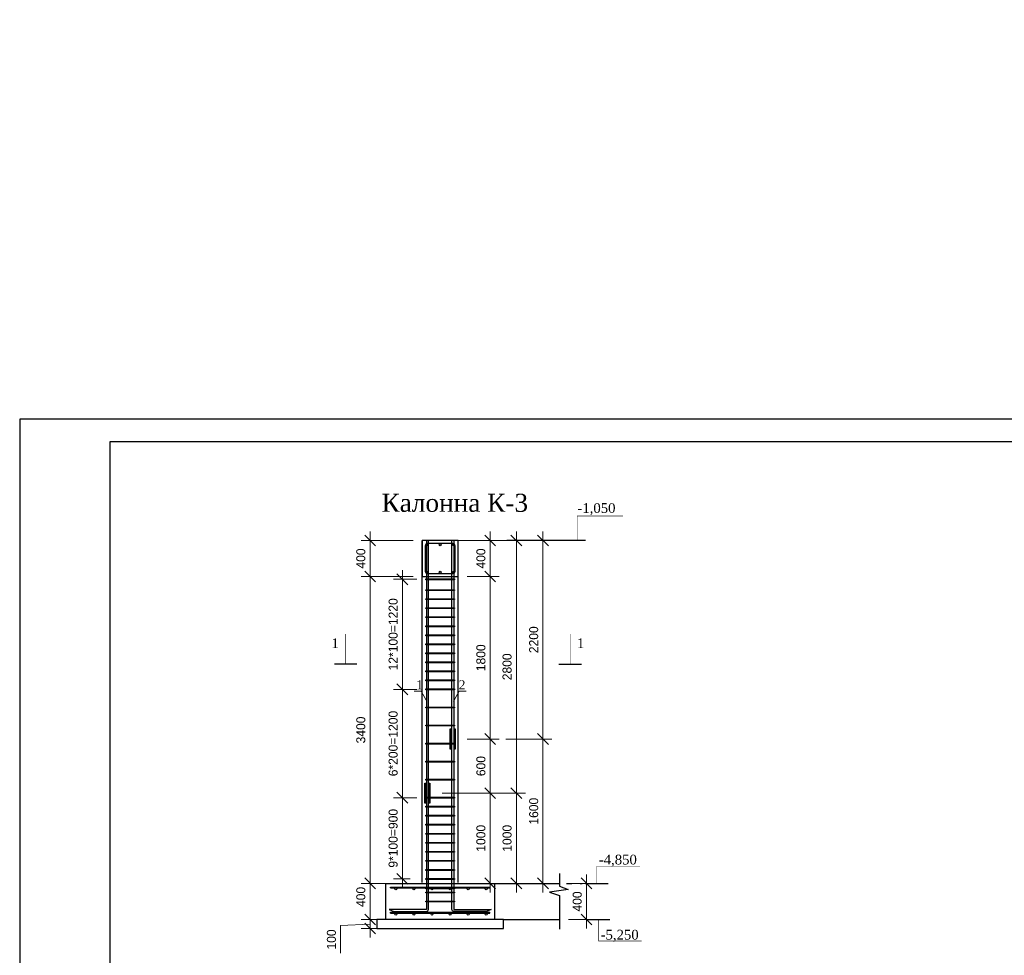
# Model space of a CAD drawing. Header units: millimetres. Extents: x -33345 to 4712671, y -3392 to 121473.
# Tile 497 of 656: x 2377052 to 2398864, y 62320 to 83054. Entities that reach past the tile are written whole.
import ezdxf
from ezdxf import colors
from ezdxf.entities.mleader import LeaderData, LeaderLine
from ezdxf.math import Vec2, Vec3

# ---------------------------------------------------------------- set-up
doc = ezdxf.new("R2010")
doc.units = ezdxf.units.MM
doc.linetypes.add('ACAD_ISO03W100', pattern=[30, 12, -18])
for name, color, linetype, lineweight in [('0.25', 7, 'Continuous', 25), ('ACO-текст', 7, 'Continuous', 20), ('АСО-Текст', 7, 'Continuous', 20)]:
    doc.layers.add(name, color=color, linetype=linetype, lineweight=lineweight)
doc.styles.add('ISOCTEUR', font='isocpeui.ttf')
doc.styles.add('RUSS', font='RUSS.shx', dxfattribs={"width": 0.8, "oblique": 15, "height": 250})
doc.styles.add('SIMPLEX350', font='times.ttf', dxfattribs={"height": 350})
doc.styles.get("Standard").update_dxf_attribs({"font": 'arial.ttf'})
doc.styles.add('WMF-Times New Roman2', font='times.ttf')
doc.styles.add('X-U-RW-01$0$StyleROMANS', font='GOTHIC.TTF')
doc.dimstyles.new('ISO-100', dxfattribs={"dimtxt": 200, "dimasz": 120, "dimexe": 100, "dimexo": 100, "dimgap": 50, "dimtad": 1, "dimdec": 0, "dimtxsty": 'ISOCTEUR', "dimblk": 'OBLIQUE', "dimcen": 0, "dimdle": 100, "dimclrd": 256, "dimadec": 0, "dimazin": 0, "dimtfac": 1, "dimtdec": 0, "dimtmove": 0, "dimatfit": 3, "dimfxl": 1, "dimarcsym": 0})

# ---------------------------------------------------------------- blocks, each defined once
blk = doc.blocks.new('asdfsad')
at = {"layer": 'АСО-Текст', "char_height": 300, "width": 4488.273, "attachment_point": 1, "style": 'RUSS'}
for insert in [(1255520.7, -410085.1), (1261977.5, -411212.6)]:
    blk.add_mtext('\\pi747.65909;Накладки Н1,Н2', dxfattribs=dict(at, insert=insert))
blk = doc.blocks.new('*U655')
at = {"layer": '0.25', "color": 5, "linetype": 'Continuous', "lineweight": 25, "ltscale": 100}
blk.add_lwpolyline([(-42000, 0), (0, 0), (0, 29700), (-42000, 29700), (-42000, 0)], dxfattribs=at)
at = {"layer": '0.25', "color": 7, "linetype": 'Continuous', "lineweight": 30, "ltscale": 100}
blk.add_lwpolyline([(-40000, 500), (-500, 500), (-500, 29200), (-40000, 29200), (-40000, 500)], dxfattribs=at)
blk = doc.blocks.new('_Oblique')
at = {"color": 0, "linetype": 'ByBlock', "lineweight": -2}
blk.add_line((-0.5, -0.5), (0.5, 0.5), dxfattribs=at)
blk = doc.blocks.new('*D981')
at = {"color": 0, "lineweight": -2, "transparency": 16777216}
for p, q in [((2344855, 1463064), (2344679, 1463064)), ((2344855, 1462964), (2344679, 1462964))]:
    blk.add_line(p, q, dxfattribs=at)
at = {"lineweight": -2, "transparency": 16777216}
for p, q in [((2344779, 1463164), (2344779, 1462864)), ((2344779, 1463014), (2344452, 1462997)), ((2344452, 1462997), (2344452, 1462690))]:
    blk.add_line(p, q, dxfattribs=at)
at = {"layer": 'Defpoints', "color": 0, "lineweight": 30, "transparency": 16777216}
for p in [(2344955, 1463064), (2344779, 1462964), (2344955, 1462964)]:
    blk.add_point(p, dxfattribs=at)
at = {"lineweight": -2, "transparency": 16777216, "xscale": 120, "yscale": 120, "zscale": 120}
for p, rotation in [((2344779, 1463064), 90), ((2344779, 1462964), 270)]:
    blk.add_blockref('_Oblique', p, dxfattribs=dict(at, rotation=rotation))
at = {"color": 0, "transparency": 16777216, "insert": (2344350, 1462843), "char_height": 100, "attachment_point": 5, "rotation": 90, "style": 'X-U-RW-01$0$StyleROMANS'}
blk.add_mtext('100', dxfattribs=at)
blk = doc.blocks.new('*D982')
at = {"lineweight": -2, "transparency": 16777216}
blk.add_line((2344779, 1462964), (2344779, 1463564), dxfattribs=at)
at = {"color": 0, "lineweight": -2, "transparency": 16777216}
for p, q in [((2344955, 1463464), (2344679, 1463464)), ((2344855, 1463064), (2344679, 1463064))]:
    blk.add_line(p, q, dxfattribs=at)
at = {"layer": 'Defpoints', "color": 0, "lineweight": 30, "transparency": 16777216}
for p in [(2344779, 1463464), (2345055, 1463464), (2344955, 1463064)]:
    blk.add_point(p, dxfattribs=at)
at = {"lineweight": -2, "transparency": 16777216, "xscale": 120, "yscale": 120, "zscale": 120}
for p, rotation in [((2344779, 1463464), 90), ((2344779, 1463064), 270)]:
    blk.add_blockref('_Oblique', p, dxfattribs=dict(at, rotation=rotation))
at = {"color": 0, "transparency": 16777216, "insert": (2344676, 1463314), "char_height": 100, "attachment_point": 5, "rotation": 90, "style": 'X-U-RW-01$0$StyleROMANS'}
blk.add_mtext('400', dxfattribs=at)
blk = doc.blocks.new('*D983')
at = {"lineweight": -2, "transparency": 16777216}
blk.add_line((2347175, 1462964), (2347175, 1463564), dxfattribs=at)
at = {"color": 0, "lineweight": -2, "transparency": 16777216}
for p, q in [((2346976, 1463464), (2347275, 1463464)), ((2346976, 1463064), (2347275, 1463064))]:
    blk.add_line(p, q, dxfattribs=at)
at = {"layer": 'Defpoints', "color": 0, "lineweight": 30, "transparency": 16777216}
for p in [(2346876, 1463464), (2347175, 1463464), (2346876, 1463064)]:
    blk.add_point(p, dxfattribs=at)
at = {"lineweight": -2, "transparency": 16777216, "xscale": 120, "yscale": 120, "zscale": 120}
for p, rotation in [((2347175, 1463464), 90), ((2347175, 1463064), 270)]:
    blk.add_blockref('_Oblique', p, dxfattribs=dict(at, rotation=rotation))
at = {"color": 0, "transparency": 16777216, "insert": (2347073, 1463264), "char_height": 100, "attachment_point": 5, "rotation": 90, "style": 'X-U-RW-01$0$StyleROMANS'}
blk.add_mtext('400', dxfattribs=at)
blk = doc.blocks.new('*D984')
at = {"lineweight": -2, "transparency": 16777216}
blk.add_line((2346109, 1464964), (2346109, 1466964), dxfattribs=at)
at = {"color": 0, "lineweight": -2, "transparency": 16777216}
for p, q in [((2345855, 1466864), (2346209, 1466864)), ((2345855, 1465064), (2346209, 1465064))]:
    blk.add_line(p, q, dxfattribs=at)
at = {"layer": 'Defpoints', "color": 0, "lineweight": 30, "transparency": 16777216}
for p in [(2345755, 1466864), (2346109, 1466864), (2345755, 1465064)]:
    blk.add_point(p, dxfattribs=at)
at = {"lineweight": -2, "transparency": 16777216, "xscale": 120, "yscale": 120, "zscale": 120}
for p, rotation in [((2346109, 1466864), 90), ((2346109, 1465064), 270)]:
    blk.add_blockref('_Oblique', p, dxfattribs=dict(at, rotation=rotation))
at = {"color": 0, "transparency": 16777216, "insert": (2346006, 1465964), "char_height": 100, "attachment_point": 5, "rotation": 90, "style": 'X-U-RW-01$0$StyleROMANS'}
blk.add_mtext('1800', dxfattribs=at)
blk = doc.blocks.new('*D985')
at = {"lineweight": -2, "transparency": 16777216}
blk.add_line((2344779, 1463364), (2344779, 1466964), dxfattribs=at)
at = {"color": 0, "lineweight": -2, "transparency": 16777216}
for p, q in [((2345255, 1466864), (2344679, 1466864)), ((2344955, 1463464), (2344679, 1463464))]:
    blk.add_line(p, q, dxfattribs=at)
at = {"layer": 'Defpoints', "color": 0, "lineweight": 30, "transparency": 16777216}
for p in [(2344779, 1466864), (2345355, 1466864), (2345055, 1463464)]:
    blk.add_point(p, dxfattribs=at)
at = {"lineweight": -2, "transparency": 16777216, "xscale": 120, "yscale": 120, "zscale": 120}
for p, rotation in [((2344779, 1466864), 90), ((2344779, 1463464), 270)]:
    blk.add_blockref('_Oblique', p, dxfattribs=dict(at, rotation=rotation))
at = {"color": 0, "transparency": 16777216, "insert": (2344676, 1465164), "char_height": 100, "attachment_point": 5, "rotation": 90, "style": 'X-U-RW-01$0$StyleROMANS'}
blk.add_mtext('3400', dxfattribs=at)
blk = doc.blocks.new('*D986')
at = {"lineweight": -2, "transparency": 16777216}
blk.add_line((2344779, 1466764), (2344779, 1467364), dxfattribs=at)
at = {"color": 0, "lineweight": -2, "transparency": 16777216}
for p, q in [((2345255, 1467264), (2344679, 1467264)), ((2345255, 1466864), (2344679, 1466864))]:
    blk.add_line(p, q, dxfattribs=at)
at = {"layer": 'Defpoints', "color": 0, "lineweight": 30, "transparency": 16777216}
for p in [(2344779, 1467264), (2345355, 1467264), (2345355, 1466864)]:
    blk.add_point(p, dxfattribs=at)
at = {"lineweight": -2, "transparency": 16777216, "xscale": 120, "yscale": 120, "zscale": 120}
for p, rotation in [((2344779, 1467264), 90), ((2344779, 1466864), 270)]:
    blk.add_blockref('_Oblique', p, dxfattribs=dict(at, rotation=rotation))
at = {"color": 0, "transparency": 16777216, "insert": (2344676, 1467064), "char_height": 100, "attachment_point": 5, "rotation": 90, "style": 'X-U-RW-01$0$StyleROMANS'}
blk.add_mtext('400', dxfattribs=at)
blk = doc.blocks.new('*D987')
at = {"lineweight": -2, "transparency": 16777216}
blk.add_line((2346109, 1463364), (2346109, 1464564), dxfattribs=at)
at = {"color": 0, "lineweight": -2, "transparency": 16777216}
for p, q in [((2345815, 1464464), (2346209, 1464464)), ((2345815, 1463464), (2346209, 1463464))]:
    blk.add_line(p, q, dxfattribs=at)
at = {"layer": 'Defpoints', "color": 0, "lineweight": 30, "transparency": 16777216}
for p in [(2345715, 1464464), (2346109, 1464464), (2345715, 1463464)]:
    blk.add_point(p, dxfattribs=at)
at = {"lineweight": -2, "transparency": 16777216, "xscale": 120, "yscale": 120, "zscale": 120}
for p, rotation in [((2346109, 1464464), 90), ((2346109, 1463464), 270)]:
    blk.add_blockref('_Oblique', p, dxfattribs=dict(at, rotation=rotation))
at = {"color": 0, "transparency": 16777216, "insert": (2346006, 1463964), "char_height": 100, "attachment_point": 5, "rotation": 90, "style": 'X-U-RW-01$0$StyleROMANS'}
blk.add_mtext('1000', dxfattribs=at)
blk = doc.blocks.new('*D988')
at = {"lineweight": -2, "transparency": 16777216}
blk.add_line((2346109, 1464364), (2346109, 1465164), dxfattribs=at)
at = {"color": 0, "lineweight": -2, "transparency": 16777216}
for p, q in [((2345855, 1465064), (2346209, 1465064)), ((2345815, 1464464), (2346209, 1464464))]:
    blk.add_line(p, q, dxfattribs=at)
at = {"layer": 'Defpoints', "color": 0, "lineweight": 30, "transparency": 16777216}
for p in [(2345755, 1465064), (2346109, 1465064), (2345715, 1464464)]:
    blk.add_point(p, dxfattribs=at)
at = {"lineweight": -2, "transparency": 16777216, "xscale": 120, "yscale": 120, "zscale": 120}
for p, rotation in [((2346109, 1465064), 90), ((2346109, 1464464), 270)]:
    blk.add_blockref('_Oblique', p, dxfattribs=dict(at, rotation=rotation))
at = {"color": 0, "transparency": 16777216, "insert": (2346006, 1464764), "char_height": 100, "attachment_point": 5, "rotation": 90, "style": 'X-U-RW-01$0$StyleROMANS'}
blk.add_mtext('600', dxfattribs=at)
blk = doc.blocks.new('*D989')
at = {"lineweight": -2, "transparency": 16777216}
blk.add_line((2345136, 1463414), (2345136, 1464514), dxfattribs=at)
at = {"color": 0, "lineweight": -2, "transparency": 16777216}
for p, q in [((2345295, 1464414), (2345036, 1464414)), ((2345223, 1463514), (2345036, 1463514))]:
    blk.add_line(p, q, dxfattribs=at)
at = {"layer": 'Defpoints', "color": 0, "lineweight": 30, "transparency": 16777216}
for p in [(2345136, 1464414), (2345395, 1464414), (2345323, 1463514)]:
    blk.add_point(p, dxfattribs=at)
at = {"lineweight": -2, "transparency": 16777216, "xscale": 120, "yscale": 120, "zscale": 120}
for p, rotation in [((2345136, 1464414), 90), ((2345136, 1463514), 270)]:
    blk.add_blockref('_Oblique', p, dxfattribs=dict(at, rotation=rotation))
at = {"color": 0, "transparency": 16777216, "insert": (2345034, 1463964), "char_height": 100, "attachment_point": 5, "rotation": 90, "style": 'X-U-RW-01$0$StyleROMANS'}
blk.add_mtext('9*100=900', dxfattribs=at)
blk = doc.blocks.new('*D990')
at = {"lineweight": -2, "transparency": 16777216}
blk.add_line((2346109, 1466764), (2346109, 1467364), dxfattribs=at)
at = {"color": 0, "lineweight": -2, "transparency": 16777216}
for p, q in [((2345855, 1467264), (2346209, 1467264)), ((2345855, 1466864), (2346209, 1466864))]:
    blk.add_line(p, q, dxfattribs=at)
at = {"layer": 'Defpoints', "color": 0, "lineweight": 30, "transparency": 16777216}
for p in [(2345755, 1467264), (2346109, 1467264), (2345755, 1466864)]:
    blk.add_point(p, dxfattribs=at)
at = {"lineweight": -2, "transparency": 16777216, "xscale": 120, "yscale": 120, "zscale": 120}
for p, rotation in [((2346109, 1467264), 90), ((2346109, 1466864), 270)]:
    blk.add_blockref('_Oblique', p, dxfattribs=dict(at, rotation=rotation))
at = {"color": 0, "transparency": 16777216, "insert": (2346006, 1467064), "char_height": 100, "attachment_point": 5, "rotation": 90, "style": 'X-U-RW-01$0$StyleROMANS'}
blk.add_mtext('400', dxfattribs=at)
blk = doc.blocks.new('*D991')
at = {"lineweight": -2, "transparency": 16777216}
blk.add_line((2346693, 1463364), (2346693, 1465164), dxfattribs=at)
at = {"color": 0, "lineweight": -2, "transparency": 16777216}
for p, q in [((2346281, 1465064), (2346793, 1465064)), ((2346485, 1463464), (2346793, 1463464))]:
    blk.add_line(p, q, dxfattribs=at)
at = {"layer": 'Defpoints', "color": 0, "lineweight": 30, "transparency": 16777216}
for p in [(2346181, 1465064), (2346693, 1465064), (2346385, 1463464)]:
    blk.add_point(p, dxfattribs=at)
at = {"lineweight": -2, "transparency": 16777216, "xscale": 120, "yscale": 120, "zscale": 120}
for p, rotation in [((2346693, 1465064), 90), ((2346693, 1463464), 270)]:
    blk.add_blockref('_Oblique', p, dxfattribs=dict(at, rotation=rotation))
at = {"color": 0, "transparency": 16777216, "insert": (2346591, 1464264), "char_height": 100, "attachment_point": 5, "rotation": 90, "style": 'X-U-RW-01$0$StyleROMANS'}
blk.add_mtext('1600', dxfattribs=at)
blk = doc.blocks.new('*D992')
at = {"lineweight": -2, "transparency": 16777216}
blk.add_line((2346693, 1464964), (2346693, 1467364), dxfattribs=at)
at = {"color": 0, "lineweight": -2, "transparency": 16777216}
for p, q in [((2345741, 1467264), (2346793, 1467264)), ((2346485, 1465064), (2346793, 1465064))]:
    blk.add_line(p, q, dxfattribs=at)
at = {"layer": 'Defpoints', "color": 0, "lineweight": 30, "transparency": 16777216}
for p in [(2345641, 1467264), (2346693, 1467264), (2346385, 1465064)]:
    blk.add_point(p, dxfattribs=at)
at = {"lineweight": -2, "transparency": 16777216, "xscale": 120, "yscale": 120, "zscale": 120}
for p, rotation in [((2346693, 1467264), 90), ((2346693, 1465064), 270)]:
    blk.add_blockref('_Oblique', p, dxfattribs=dict(at, rotation=rotation))
at = {"color": 0, "transparency": 16777216, "insert": (2346591, 1466164), "char_height": 100, "attachment_point": 5, "rotation": 90, "style": 'X-U-RW-01$0$StyleROMANS'}
blk.add_mtext('2200', dxfattribs=at)
blk = doc.blocks.new('*D980')
at = {"lineweight": -2, "transparency": 16777216}
blk.add_line((2345136, 1464314), (2345136, 1465714), dxfattribs=at)
at = {"color": 0, "lineweight": -2, "transparency": 16777216}
for p, q in [((2345295, 1465614), (2345036, 1465614)), ((2345295, 1464414), (2345036, 1464414))]:
    blk.add_line(p, q, dxfattribs=at)
at = {"layer": 'Defpoints', "color": 0, "lineweight": 30, "transparency": 16777216}
for p in [(2345136, 1465614), (2345395, 1465614, 0), (2345395, 1464414, 0)]:
    blk.add_point(p, dxfattribs=at)
at = {"lineweight": -2, "transparency": 16777216, "xscale": 120, "yscale": 120, "zscale": 120}
for p, rotation in [((2345136, 1465614), 90), ((2345136, 1464414), 270)]:
    blk.add_blockref('_Oblique', p, dxfattribs=dict(at, rotation=rotation))
at = {"color": 0, "transparency": 16777216, "insert": (2345034, 1465014), "char_height": 100, "attachment_point": 5, "rotation": 90, "style": 'X-U-RW-01$0$StyleROMANS'}
blk.add_mtext('6*200=1200', dxfattribs=at)
blk = doc.blocks.new('*D995')
at = {"lineweight": -2, "transparency": 16777216}
blk.add_line((2345136, 1465514), (2345136, 1466934), dxfattribs=at)
at = {"color": 0, "lineweight": -2, "transparency": 16777216}
for p, q in [((2345295, 1466834), (2345036, 1466834)), ((2345295, 1465614), (2345036, 1465614))]:
    blk.add_line(p, q, dxfattribs=at)
at = {"layer": 'Defpoints', "color": 0, "lineweight": 30, "transparency": 16777216}
for p in [(2345136, 1466834), (2345395, 1466834, 0), (2345395, 1465614, 0)]:
    blk.add_point(p, dxfattribs=at)
at = {"lineweight": -2, "transparency": 16777216, "xscale": 120, "yscale": 120, "zscale": 120}
for p, rotation in [((2345136, 1466834), 90), ((2345136, 1465614), 270)]:
    blk.add_blockref('_Oblique', p, dxfattribs=dict(at, rotation=rotation))
at = {"color": 0, "transparency": 16777216, "insert": (2345034, 1466224), "char_height": 100, "attachment_point": 5, "rotation": 90, "style": 'X-U-RW-01$0$StyleROMANS'}
blk.add_mtext('12*100=1220', dxfattribs=at)
blk = doc.blocks.new('*D993')
at = {"lineweight": -2, "transparency": 16777216}
blk.add_line((2346399, 1464364), (2346399, 1467364), dxfattribs=at)
at = {"color": 0, "lineweight": -2, "transparency": 16777216}
for p, q in [((2345406, 1467264), (2346499, 1467264)), ((2345577, 1464464), (2346499, 1464464))]:
    blk.add_line(p, q, dxfattribs=at)
at = {"layer": 'Defpoints', "color": 0, "lineweight": 30, "transparency": 16777216}
for p in [(2345306, 1467264, 0), (2346399, 1467264), (2345477, 1464464, 0)]:
    blk.add_point(p, dxfattribs=at)
at = {"lineweight": -2, "transparency": 16777216, "xscale": 120, "yscale": 120, "zscale": 120}
for p, rotation in [((2346399, 1467264), 90), ((2346399, 1464464), 270)]:
    blk.add_blockref('_Oblique', p, dxfattribs=dict(at, rotation=rotation))
at = {"color": 0, "transparency": 16777216, "insert": (2346296, 1465864), "char_height": 100, "attachment_point": 5, "rotation": 90, "style": 'X-U-RW-01$0$StyleROMANS'}
blk.add_mtext('2800', dxfattribs=at)
blk = doc.blocks.new('*D994')
at = {"lineweight": -2, "transparency": 16777216}
blk.add_line((2346399, 1463364), (2346399, 1464564), dxfattribs=at)
at = {"color": 0, "lineweight": -2, "transparency": 16777216}
for p, q in [((2346106, 1464464), (2346499, 1464464)), ((2346105, 1463464), (2346499, 1463464))]:
    blk.add_line(p, q, dxfattribs=at)
at = {"layer": 'Defpoints', "color": 0, "lineweight": 30, "transparency": 16777216}
for p in [(2346006, 1464464), (2346399, 1464464), (2346005, 1463464)]:
    blk.add_point(p, dxfattribs=at)
at = {"lineweight": -2, "transparency": 16777216, "xscale": 120, "yscale": 120, "zscale": 120}
for p, rotation in [((2346399, 1464464), 90), ((2346399, 1463464), 270)]:
    blk.add_blockref('_Oblique', p, dxfattribs=dict(at, rotation=rotation))
at = {"color": 0, "transparency": 16777216, "insert": (2346296, 1463964), "char_height": 100, "attachment_point": 5, "rotation": 90, "style": 'X-U-RW-01$0$StyleROMANS'}
blk.add_mtext('1000', dxfattribs=at)
blk = doc.blocks.new('цыуп')
at = {"color": 106}
for p, q in [((2345354.5, 1463474, 0), (2345354.5, 1467263.6, 0)), ((2345754.5, 1463474, 0), (2345754.5, 1467263.6, 0)), ((2345004.4, 1463423.6, 0), (2346104.4, 1463423.6, 0)), ((2345004.4, 1463413.6, 0), (2345004.4, 1463423.6, 0)), ((2345004.4, 1463413.6, 0), (2346104.4, 1463413.6, 0)), ((2345754.5, 1463463.6, 0), (2346875.8, 1463463.6, 0)), ((2346104.4, 1463413.6, 0), (2346104.4, 1463423.6, 0)), ((2345004.5, 1463143.6, 0), (2346104.5, 1463143.6, 0)), ((2345004.5, 1463133.6, 0), (2345004.5, 1463143.6, 0)), ((2345004.5, 1463133.6, 0), (2346104.5, 1463133.6, 0)), ((2346104.5, 1463133.6, 0), (2346104.5, 1463143.6, 0)), ((2346254.5, 1463063.6, 0), (2346875.8, 1463063.6, 0))]:
    blk.add_line(p, q, dxfattribs=at)
at = {"color": 106, "lineweight": 30}
for p, q in [((2347165.3, 1467263.6, 0), (2346294.4, 1467263.6, 0)), ((2344633.2, 1465894.6, 0), (2344383.2, 1465894.6, 0)), ((2346868.6, 1465894.6, 0), (2347118.6, 1465894.6, 0)), ((2347164.7, 1463463.6, 0), (2347414.7, 1463463.6, 0)), ((2347184.8, 1463063.6, 0), (2347434.8, 1463063.6, 0))]:
    blk.add_line(p, q, dxfattribs=at)
at = {"color": 106, "linetype": 'ACAD_ISO03W100', "ltscale": 5}
blk.add_line((2345754.5, 1463463.6, 0), (2347125.7, 1463463.6, 0), dxfattribs=at)
at = {"color": 106, "elevation": 0}
for points in [[(2347071.4, 1467263.6, 0, 81, 0), (2347071.4, 1467373.7, 5.4, 5.4, 0), (2347071.4, 1467535, 5.4, 5.4, 0), (2347581.4, 1467535, 5.4, 5.4, 0)], [(2344508.2, 1465894.6, 0, 81, 0), (2344508.2, 1466004.7, 5.4, 5.4, 0), (2344508.2, 1466228.9, 5.4, 5.4, 0)], [(2346993.6, 1465894.6, 0, 81, 0), (2346993.6, 1466004.7, 5.4, 5.4, 0), (2346993.6, 1466228.9, 5.4, 5.4, 0)], [(2347289.7, 1463463.6, 0, 81, 0), (2347289.7, 1463573.7, 5.4, 5.4, 0), (2347289.7, 1463655.2, 5.4, 5.4, 0), (2347768, 1463655.2, 5.4, 5.4, 0)], [(2347309.8, 1463063.6, 0, 81, 0), (2347309.8, 1462953.6, 5.4, 5.4, 0), (2347309.8, 1462826.1, 5.4, 5.4, 0), (2347788.1, 1462826.1, 5.4, 5.4, 0)]]:
    blk.add_lwpolyline(points, format="xyseb", dxfattribs=at)
at = {"elevation": 0}
for points in [[(2345404.5, 1467263.6), (2345404.5, 1463174), (2344989.4, 1463174), (2345041, 1463154), (2345404.5, 1463154, 0.4142136), (2345424.5, 1463174), (2345424.5, 1467263.6)], [(2345704.5, 1467263.6), (2345704.5, 1463174), (2346119.7, 1463174), (2346068, 1463154), (2345704.5, 1463154, -0.4142136), (2345684.5, 1463174), (2345684.5, 1467263.6)]]:
    blk.add_lwpolyline(points, format="xyb", dxfattribs=at)
at = {"color": 106, "lineweight": 30, "elevation": 0}
for points in [[(2345754.5, 1467263.6), (2345354.5, 1467263.6), (2345354.5, 1466863.6), (2345754.5, 1466863.6)], [(2345666.1, 1465175.8), (2345677.1, 1465175.8), (2345677.1, 1464951.7), (2345666.1, 1464951.7)], [(2345709.9, 1465175.8), (2345721, 1465175.8), (2345721, 1464951.7), (2345709.9, 1464951.7)], [(2345386.1, 1464575.8), (2345397.1, 1464575.8), (2345397.1, 1464351.7), (2345386.1, 1464351.7)], [(2345429.9, 1464575.8), (2345441, 1464575.8), (2345441, 1464351.7), (2345429.9, 1464351.7)], [(2344954.5, 1463463.6), (2346154.5, 1463463.6), (2346154.5, 1463063.6), (2344954.5, 1463063.6)]]:
    blk.add_lwpolyline(points, close=True, dxfattribs=at)
at = {"color": 222, "true_color": 0xde218f, "elevation": 0}
blk.add_lwpolyline([(2345719.5, 1467203.6, 0.4142136), (2345694.5, 1467228.6), (2345414.5, 1467228.6, 0.4142136), (2345389.5, 1467203.6), (2345389.5, 1466923.6, 0.4142136), (2345414.5, 1466898.6), (2345694.5, 1466898.6, 0.4142136), (2345719.5, 1466923.6)], format="xyb", close=True, dxfattribs=at)
at = {"elevation": 0}
for points in [[(2345394.5, 1466838.6), (2345714.5, 1466838.6), (2345714.5, 1466828.6), (2345394.5, 1466828.6)], [(2345394.5, 1466718.6), (2345714.5, 1466718.6), (2345714.5, 1466708.6), (2345394.5, 1466708.6)], [(2345394.5, 1466618.6), (2345714.5, 1466618.6), (2345714.5, 1466608.6), (2345394.5, 1466608.6)], [(2345394.5, 1466518.6), (2345714.5, 1466518.6), (2345714.5, 1466508.6), (2345394.5, 1466508.6)], [(2345394.5, 1466418.6), (2345714.5, 1466418.6), (2345714.5, 1466408.6), (2345394.5, 1466408.6)], [(2345394.5, 1466318.6), (2345714.5, 1466318.6), (2345714.5, 1466308.6), (2345394.5, 1466308.6)], [(2345394.5, 1466218.6), (2345714.5, 1466218.6), (2345714.5, 1466208.6), (2345394.5, 1466208.6)], [(2345394.5, 1466118.6), (2345714.5, 1466118.6), (2345714.5, 1466108.6), (2345394.5, 1466108.6)], [(2345394.5, 1466018.6), (2345714.5, 1466018.6), (2345714.5, 1466008.6), (2345394.5, 1466008.6)], [(2345394.5, 1465918.6), (2345714.5, 1465918.6), (2345714.5, 1465908.6), (2345394.5, 1465908.6)], [(2345394.5, 1465818.6), (2345714.5, 1465818.6), (2345714.5, 1465808.6), (2345394.5, 1465808.6)], [(2345394.5, 1465718.6), (2345714.5, 1465718.6), (2345714.5, 1465708.6), (2345394.5, 1465708.6)], [(2345394.5, 1465618.6), (2345714.5, 1465618.6), (2345714.5, 1465608.6), (2345394.5, 1465608.6)], [(2345394.5, 1465418.6), (2345714.5, 1465418.6), (2345714.5, 1465408.6), (2345394.5, 1465408.6)], [(2345394.5, 1465218.6), (2345714.5, 1465218.6), (2345714.5, 1465208.6), (2345394.5, 1465208.6)], [(2345394.5, 1465018.6), (2345714.5, 1465018.6), (2345714.5, 1465008.6), (2345394.5, 1465008.6)], [(2345394.5, 1464818.6), (2345714.5, 1464818.6), (2345714.5, 1464808.6), (2345394.5, 1464808.6)], [(2345394.5, 1464618.6), (2345714.5, 1464618.6), (2345714.5, 1464608.6), (2345394.5, 1464608.6)], [(2345394.5, 1464418.6), (2345714.5, 1464418.6), (2345714.5, 1464408.6), (2345394.5, 1464408.6)], [(2345394.5, 1464318.6), (2345714.5, 1464318.6), (2345714.5, 1464308.6), (2345394.5, 1464308.6)], [(2345394.5, 1464218.6), (2345714.5, 1464218.6), (2345714.5, 1464208.6), (2345394.5, 1464208.6)], [(2345394.5, 1464118.6), (2345714.5, 1464118.6), (2345714.5, 1464108.6), (2345394.5, 1464108.6)], [(2345394.5, 1464018.6), (2345714.5, 1464018.6), (2345714.5, 1464008.6), (2345394.5, 1464008.6)], [(2345394.5, 1463918.6), (2345714.5, 1463918.6), (2345714.5, 1463908.6), (2345394.5, 1463908.6)], [(2345394.5, 1463818.6), (2345714.5, 1463818.6), (2345714.5, 1463808.6), (2345394.5, 1463808.6)], [(2345394.5, 1463718.6), (2345714.5, 1463718.6), (2345714.5, 1463708.6), (2345394.5, 1463708.6)], [(2345394.5, 1463618.6), (2345714.5, 1463618.6), (2345714.5, 1463608.6), (2345394.5, 1463608.6)], [(2345394.5, 1463518.6), (2345714.5, 1463518.6), (2345714.5, 1463508.6), (2345394.5, 1463508.6)], [(2345394.5, 1463414.9), (2345714.5, 1463414.9), (2345714.5, 1463404.9), (2345394.5, 1463404.9)], [(2345394.5, 1463368.8), (2345714.5, 1463368.8), (2345714.5, 1463358.8), (2345394.5, 1463358.8)], [(2345394.5, 1463268.8), (2345714.5, 1463268.8), (2345714.5, 1463258.8), (2345394.5, 1463258.8)]]:
    blk.add_lwpolyline(points, close=True, dxfattribs=at)
at = {"color": 106, "elevation": 0}
blk.add_lwpolyline([(2346875.8, 1463572.1), (2346875.8, 1463431.9), (2346972.3, 1463397.7), (2346764.5, 1463365.5), (2346875.8, 1463331.1), (2346875.8, 1462958.1)], dxfattribs=at)
blk.add_lwpolyline([(2344854.5, 1462963.6), (2346254.5, 1462963.6), (2346254.5, 1463063.6), (2344854.5, 1463063.6)], close=True, dxfattribs=at)
at = {"color": 106, "lineweight": 30}
for centre in [(2345405.7, 1467215.3, 0), (2345554.5, 1467215.3, 0), (2345704.3, 1467215.3, 0), (2345405.7, 1466912, 0), (2345554.5, 1466912, 0), (2345704.3, 1466912, 0)]:
    blk.add_circle(centre, 10, dxfattribs=at)
at = {"color": 106}
for centre in [(2345063.9, 1463403.6, 0), (2345263.9, 1463403.6, 0), (2345463.9, 1463403.6, 0), (2345663.9, 1463403.6, 0), (2345863.9, 1463403.6, 0), (2346063.9, 1463403.6, 0), (2345063.9, 1463123.6, 0), (2345263.9, 1463123.6, 0), (2345463.9, 1463123.6, 0), (2345663.9, 1463123.6, 0), (2345863.9, 1463123.6, 0), (2346063.9, 1463123.6, 0)]:
    blk.add_circle(centre, 10, dxfattribs=at)
at = {"color": 106, "char_height": 108, "attachment_point": 5, "style": 'WMF-Times New Roman2'}
for s, insert in [('-1{\\fTimes New Roman|b0|i0|c238|p18;,}050', (2347285.6, 1467610.5, 0)), ('1', (2344391.9, 1466125.8, 0)), ('1', (2347109.8, 1466125.8, 0)), ('{\\fTimes New Roman|b0|i0|c238|p18;-}4{\\fTimes New Roman|b0|i0|c238|p18;,}850', (2347522.5, 1463715.3, 0)), ('{\\fTimes New Roman|b0|i0|c238|p18;-}5{\\fTimes New Roman|b0|i0|c238|p18;,}250', (2347542.6, 1462883.2, 0))]:
    blk.add_mtext(s, dxfattribs=dict(at, insert=insert))
at = {"color": 106}
for base, p1, p2, override, picture, middle in [((2344778.9, 1467263.6, 0), (2345354.5, 1466863.6, 0), (2345354.5, 1467263.6, 0), {"dimtxt": 100, "dimtxsty": 'X-U-RW-01$0$StyleROMANS', "dimtmove": 1}, '*D986', (2344676.4, 1467063.6, 0)), ((2346398.8, 1467263.6), (2345476.7, 1464463.8, 0), (2345306.5, 1467263.6, 0), {"dimtxt": 100, "dimtxsty": 'X-U-RW-01$0$StyleROMANS', "dimtmove": 1}, '*D993', (2346296.3, 1465863.7)), ((2346693.4, 1467263.6, 0), (2346385.5, 1465063.8, 0), (2345640.9, 1467263.6, 0), {"dimtxt": 100, "dimtxsty": 'X-U-RW-01$0$StyleROMANS', "dimtmove": 1}, '*D992', (2346590.9, 1466163.7, 0)), ((2346108.7, 1467263.6, 0), (2345754.5, 1466863.6, 0), (2345754.5, 1467263.6, 0), {"dimtxt": 100, "dimtxsty": 'X-U-RW-01$0$StyleROMANS'}, '*D990', (2346006.2, 1467063.6, 0)), ((2344778.9, 1466863.6, 0), (2345054.5, 1463463.6, 0), (2345354.5, 1466863.6, 0), {"dimtxt": 100, "dimtxsty": 'X-U-RW-01$0$StyleROMANS', "dimtmove": 1}, '*D985', (2344676.4, 1465163.6, 0)), ((2346108.7, 1466863.6, 0), (2345754.5, 1465063.8, 0), (2345754.5, 1466863.6, 0), {"dimtxt": 100, "dimtxsty": 'X-U-RW-01$0$StyleROMANS'}, '*D984', (2346006.2, 1465963.7, 0)), ((2346693.4, 1465063.8, 0), (2346385.5, 1463463.6, 0), (2346181.1, 1465063.8, 0), {"dimtxt": 100, "dimtxsty": 'X-U-RW-01$0$StyleROMANS', "dimtmove": 1}, '*D991', (2346590.9, 1464263.7, 0)), ((2346108.7, 1464463.8, 0), (2345714.5, 1463463.6, 0), (2345715.5, 1464463.8, 0), {"dimtxt": 100, "dimtxsty": 'X-U-RW-01$0$StyleROMANS', "dimtmove": 1}, '*D987', (2346006.2, 1463963.7, 0)), ((2346398.8, 1464463.8, 0), (2346004.6, 1463463.6, 0), (2346005.5, 1464463.8, 0), {"dimtxt": 100, "dimtxsty": 'X-U-RW-01$0$StyleROMANS', "dimtmove": 1}, '*D994', (2346296.3, 1463963.7, 0)), ((2347175.5, 1463463.6, 0), (2346875.8, 1463063.6, 0), (2346875.8, 1463463.6, 0), {"dimtxt": 100, "dimtxsty": 'X-U-RW-01$0$StyleROMANS', "dimtmove": 1}, '*D983', (2347073, 1463263.6, 0))]:
    dim = blk.add_linear_dim(base=base, p1=p1, p2=p2, angle=90, dimstyle='ISO-100', override=override, dxfattribs=at)
    dim.commit()
    dim.dimension.update_dxf_attribs({"geometry": picture, "text_midpoint": middle})
for base, p1, p2, text, picture, middle in [((2345136.4, 1466833.6), (2345394.5, 1465613.6, 0), (2345394.5, 1466833.6, 0), '12*100=<>', '*D995', (2345033.9, 1466223.6)), ((2345136.4, 1465613.6), (2345394.5, 1464413.6, 0), (2345394.5, 1465613.6, 0), '6*200=<>', '*D980', (2345033.9, 1465013.6)), ((2345136.4, 1464413.6, 0), (2345322.9, 1463513.6, 0), (2345394.5, 1464413.6, 0), '9*100=<>', '*D989', (2345033.9, 1463963.6, 0))]:
    dim = blk.add_linear_dim(base=base, p1=p1, p2=p2, angle=90, text=text, dimstyle='ISO-100', override={"dimtxt": 100, "dimtxsty": 'X-U-RW-01$0$StyleROMANS', "dimtmove": 1}, dxfattribs=at)
    dim.commit()
    dim.dimension.update_dxf_attribs({"geometry": picture, "text_midpoint": middle})
dim = blk.add_linear_dim(base=(2346108.7, 1465063.8, 0), p1=(2345715.5, 1464463.8, 0), p2=(2345754.5, 1465063.8, 0), angle=90, dimstyle='ISO-100', override={"dimtxt": 100, "dimtxsty": 'X-U-RW-01$0$StyleROMANS'})
dim.commit()
dim.dimension.update_dxf_attribs({"geometry": '*D988', "text_midpoint": (2346006.2, 1464763.8, 0)})
for base, p2, override, picture, middle in [((2344778.9, 1463463.6, 0), (2345054.5, 1463463.6, 0), {"dimtxt": 100, "dimtxsty": 'X-U-RW-01$0$StyleROMANS'}, '*D982', (2344778.9, 1463313.6, 0)), ((2344778.9, 1462963.6, 0), (2344954.5, 1462963.6, 0), {"dimtxt": 100, "dimtxsty": 'X-U-RW-01$0$StyleROMANS', "dimtmove": 1}, '*D981', (2344452.2, 1462947, 0))]:
    dim = blk.add_linear_dim(base=base, p1=(2344954.5, 1463063.6, 0), p2=p2, angle=90, dimstyle='ISO-100', override=override, dxfattribs=at)
    dim.commit()
    dim.dimension.update_dxf_attribs({"geometry": picture, "text_midpoint": middle, "dimtype": 128})
at = {"color": 106, "lineweight": 30}
ml = blk.add_multileader_mtext('Standard', dxfattribs=at)
ml.set_content('1', color=106, style='SIMPLEX350')
ml.set_leader_properties()
ml.build(insert=Vec2(0, 0))
ml.multileader.update_dxf_attribs({"text_left_attachment_type": 6, "text_right_attachment_type": 6, "dogleg_length": 0.141, "arrow_head_size": 39.3})
ctx = ml.context
ctx.base_point, ctx.char_height, ctx.arrow_head_size, ctx.landing_gap_size, ctx.plane_origin = Vec3(2345305.1, 1465594.5, 0), 100, 39.3, 0.785, Vec3(2343552.3, 1462176.6, 0)
ctx.left_attachment, ctx.right_attachment, ctx.text_align_type = 6, 6, 1
notes = []
notes.append((ctx, [(1, (1, 1, 0), (2345345.3, 1465594.5, 0), (-1, 0), 0.141, [(1, [(2345413.3, 1465469, 0)], 0, [])])]))
ctx.mtext.insert, ctx.mtext.alignment, ctx.mtext.flow_direction = Vec3(2345326.2, 1465714.5, 0), 2, 5
ml = blk.add_multileader_mtext('Standard', dxfattribs=at)
ml.set_content('2', color=106, style='SIMPLEX350')
ml.set_leader_properties()
ml.build(insert=Vec2(0, 0))
ml.multileader.update_dxf_attribs({"text_left_attachment_type": 6, "text_right_attachment_type": 6, "dogleg_length": 0.36, "arrow_head_size": 39.3})
ctx = ml.context
ctx.base_point, ctx.char_height, ctx.arrow_head_size, ctx.landing_gap_size, ctx.plane_origin = Vec3(2345763.9, 1465594.5, 0), 100, 39.3, 0.785, Vec3(2347556.8, 1462176.6, 0)
ctx.left_attachment, ctx.right_attachment, ctx.text_align_type = 6, 6, 1
notes.append((ctx, [(1, (1, 1, 0), (2345763.8, 1465594.5, 0), (1, 0), 0.141, [(1, [(2345695.7, 1465469, 0)], 0, [])])]))
ctx.mtext.insert, ctx.mtext.alignment, ctx.mtext.flow_direction = Vec3(2345797, 1465714.5, 0), 2, 5
for ctx, leaders in notes:
    for number, flags, end, landing, length, lines in leaders:
        leader = LeaderData()
        leader.index, (leader.has_last_leader_line, leader.has_dogleg_vector, leader.attachment_direction) = number, flags
        leader.last_leader_point, leader.dogleg_vector, leader.dogleg_length = Vec3(end), Vec3(landing), length
        for number, points, colour, breaks in lines:
            line = LeaderLine()
            line.index, line.vertices, line.color, line.breaks = number, Vec3.list(points), colors.encode_raw_color(colour), breaks
            leader.lines.append(line)
        ctx.leaders.append(leader)

msp = doc.modelspace()

# ---------------------------------------------------------------- block references
at = {"lineweight": 25, "xscale": 0.9162906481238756, "yscale": 0.9162906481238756, "zscale": 0.9162906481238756}
for p in [(1061190.092, 458811.149, 1359241.5), (1103190.092, 458811.149, 1359241.5), (1145190.092, 458811.149, 1359241.5), (1187190.092, 458811.149, 1359241.5)]:
    msp.add_blockref('asdfsad', p, dxfattribs=at)
at = {"color": 177, "lineweight": 0, "true_color": 0x293189, "xscale": 2, "yscale": 2, "zscale": 2}
msp.add_blockref('цыуп', (-2304742.19, -2863014.108, 0.023), dxfattribs=at)
at = {"layer": '0.25', "ltscale": 100, "transparency": 33554687}
msp.add_blockref('*U655', (2419051.977, 44501.326, 1359241.5), dxfattribs=at)

# ---------------------------------------------------------------- texts
at = {"color": 106, "insert": (2386691.269, 72345.814), "char_height": 400, "width": 4048.06118, "attachment_point": 5}
msp.add_mtext('{\\fTimes New Roman|b0|i0|c204|p34;Калонна К-3}', dxfattribs=at)
at = {"layer": 'ACO-текст', "char_height": 300, "width": 18353.93755, "attachment_point": 1, "line_spacing_factor": 1.2, "style": 'RUSS'}
for insert in [(2219467.004, 70189.721, 1359241.5), (2303467.004, 70189.721, 1359241.5), (2345467.004, 70189.721, 1359241.5)]:
    msp.add_mtext('\\A1;\\pi-600,l600,t600;1.^IОбщие указания см. на л. КЖ-\\P2.^ICтыки рабочей арматуры должны быть выполнены согласно "Детали А" (сварное соединение {\\A0;L\\H0.7x;\\S^ н;}=dх10х1.3), где d-диаметр рабочей арматуры колонны. Для d=28А400, {\\A0;L\\H0.7x;\\S^ н;}=364мм. Стыки необходимо размещать вне зоны действия максимальных усилий, согласно (КМК 2.01.03-96). Допускается двусторонние швы длиной 4хd{\\H0.7x;\\S^ н;} для соединения арматуры классов А240, А300, А400.\\P3.^IСоединения пересечений стержней арматуры выполнять вязаными стальной отожженной проволокой d=0.8-1.0мм. Применение ручной электродуговой сварки не допускается! \\P{\\A0;4.^IОпалубку колонн снимать после набора прочности бетона не менее \\fISOCPEUR|b0|i1|c238|p34;70%\\fISOCPEUR|b0|i1|c204|p34;.\\P}5.^IКолонны замаркированы на л. КЖ-__\\P6.^IЗакладные детали МН1 учтены в расходе на л. КЖ-__  Ориентацию закладных деталей уточнять по месту - располагать только со стороны примыкания кирпичных стен.', dxfattribs=dict(at, insert=insert))
at = {"layer": 'ACO-текст', "char_height": 270, "width": 5714.87896, "attachment_point": 1, "style": 'RUSS'}
for insert in [(2252106.324, 65479.248, 1359241.5), (2294106.324, 65479.248, 1359241.5), (2336106.324, 65479.248, 1359241.5)]:
    msp.add_mtext('\\pi603.34;Размеры хомутов даны по \\P\\pi1278.9;внутренним граням', dxfattribs=dict(at, insert=insert))

doc.saveas('drawing.dxf')
